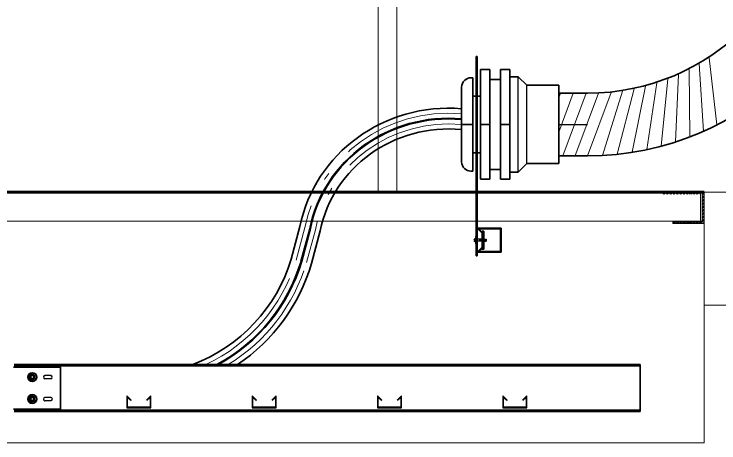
# Model space of a CAD drawing. Extents: x -4160 to -2690, y -474 to 714.
# Drawn here: x -3659.48 to -3643.41, y -332.29 to -322.51 of the extents above; entities that cross this region are included whole.
import ezdxf

# ---------------------------------------------------------------- set-up
doc = ezdxf.new("R2010")
doc.units = 0
doc.header["$LTSCALE"] = 0.56
doc.linetypes.add('DOT_DASHED', pattern=[7.7, 5, -1.2, 0.3, -1.2])
doc.linetypes.add('MEDIUM_DASHED', pattern=[4.5, 3, -1.5])
for name, color, linetype, lineweight in [('10', 7, 'Continuous', 35), ('13', 7, 'Continuous', 13), ('14', 7, 'Continuous', 13), ('24', 7, 'Continuous', 13), ('3', 7, 'Continuous', 13), ('8', 7, 'Continuous', 13), ('9', 7, 'Continuous', 13)]:
    doc.layers.add(name, color=color, linetype=linetype, lineweight=lineweight)

msp = doc.modelspace()

# ---------------------------------------------------------------- linework, layer by layer
at = {"layer": '10', "lineweight": 13}
for p, q in [((-3651.1799, -310.8583), (-3651.1799, -326.5726)), ((-3650.7513, -326.5726), (-3650.7513, -311.2869))]:
    msp.add_line(p, q, dxfattribs=at)
at = {"layer": '10'}
for p, q in [((-3648.9541, -327.5855), (-3648.9541, -327.7469)), ((-3648.9541, -327.5855), (-3648.9441, -327.5855)), ((-3648.9441, -327.5855), (-3648.9441, -327.7469)), ((-3648.9727, -327.6612), (-3648.9856, -327.6612)), ((-3648.9727, -327.6712), (-3648.9856, -327.6712)), ((-3648.9727, -327.6612), (-3648.9727, -327.6712)), ((-3648.9556, -327.6198), (-3648.9556, -327.7126)), ((-3648.9541, -327.7469), (-3648.9441, -327.7469)), ((-3648.8627, -327.6455), (-3648.8627, -327.6869)), ((-3648.8556, -327.6526), (-3648.8556, -327.6798)), ((-3648.8484, -327.6455), (-3648.8484, -327.6869)), ((-3648.8399, -327.6526), (-3648.8399, -327.6798)), ((-3648.8327, -327.6455), (-3648.8327, -327.6869)), ((-3648.8256, -327.6526), (-3648.8256, -327.6798)), ((-3648.817, -327.6455), (-3648.817, -327.6869)), ((-3648.7599, -327.6455), (-3648.7599, -327.6869)), ((-3648.7513, -327.6526), (-3648.7513, -327.6798)), ((-3648.7441, -327.6455), (-3648.7441, -327.6869)), ((-3648.737, -327.6526), (-3648.737, -327.6798)), ((-3648.7284, -327.6455), (-3648.7284, -327.6869)), ((-3648.7213, -327.6526), (-3648.7213, -327.6798)), ((-3648.7141, -327.6455), (-3648.7141, -327.6869)), ((-3659.4913, -330.5583), (-3658.4213, -330.5583)), ((-3658.4213, -331.5155), (-3658.4213, -330.5583)), ((-3659.4913, -331.5155), (-3658.4213, -331.5155))]:
    msp.add_line(p, q, dxfattribs=at)
at = {"layer": '10', "lineweight": 25}
for p, q in [((-3648.8099, -327.6455), (-3648.9213, -327.6455)), ((-3648.8099, -327.6869), (-3648.9213, -327.6869)), ((-3648.767, -327.6455), (-3648.7141, -327.6455)), ((-3648.767, -327.6869), (-3648.7141, -327.6869)), ((-3658.777, -330.7483), (-3658.7713, -330.7483)), ((-3658.6413, -330.7483), (-3658.7713, -330.7483)), ((-3658.6456, -330.7483), (-3658.6413, -330.7483)), ((-3658.7713, -330.8255), (-3658.777, -330.8255)), ((-3658.6413, -330.8255), (-3658.7713, -330.8255)), ((-3658.6413, -330.8255), (-3658.6456, -330.8255)), ((-3658.7713, -331.2483), (-3658.777, -331.2483)), ((-3658.6413, -331.2483), (-3658.7713, -331.2483)), ((-3658.6413, -331.2483), (-3658.637, -331.2483)), ((-3658.777, -331.3255), (-3658.7713, -331.3255))]:
    msp.add_line(p, q, dxfattribs=at)
at = {"layer": '10'}
for points in [[(-3659.0627, -330.7169), (-3659.1227, -330.7526), (-3659.1227, -330.8212), (-3659.0627, -330.8569), (-3659.0027, -330.8212), (-3659.0027, -330.7526)], [(-3659.0627, -331.3569), (-3659.1227, -331.3212), (-3659.1227, -331.2526), (-3659.0627, -331.2169), (-3659.0027, -331.2526), (-3659.0027, -331.3212)]]:
    msp.add_lwpolyline(points, close=True, dxfattribs=at)
at = {"layer": '10', "lineweight": 25}
msp.add_lwpolyline([(-3658.637, -331.3255), (-3658.6413, -331.3255), (-3658.7713, -331.3255)], dxfattribs=at)
at = {"layer": '10'}
for centre, radius in [((-3659.0625, -330.7869), 0.1008), ((-3659.0625, -330.7869), 0.0369), ((-3659.0625, -331.287), 0.1008), ((-3659.0625, -331.287), 0.0369)]:
    msp.add_circle(centre, radius, dxfattribs=at)
for start, end in [(114.34029, 174.97106), (185.02894, 245.65971)]:
    msp.add_arc((-3648.934, -327.6666), 0.0519, start, end, dxfattribs=at)
at = {"layer": '10', "lineweight": 25}
for centre, start, end in [((-3658.7676, -330.7873), 101.60641, 258.39359), ((-3658.6482, -330.7871), 281.60641, 78.39359), ((-3658.7676, -331.287), 101.60641, 258.39359), ((-3658.6435, -331.287), 281.60641, 78.39359)]:
    msp.add_arc(centre, 0.0394, start, end, dxfattribs=at)
at = {"layer": '13'}
for p, q in [((-3643.747, -326.5726), (-3639.1042, -326.5726)), ((-3643.747, -327.2869), (-3643.747, -327.9669)), ((-3643.747, -329.144), (-3630.1756, -329.144))]:
    msp.add_line(p, q, dxfattribs=at)
at = {"layer": '14'}
for p, q in [((-3644.667, -326.6155), (-3644.7099, -326.5726)), ((-3644.6413, -326.6155), (-3644.6841, -326.5726)), ((-3644.5913, -326.6155), (-3644.6341, -326.5726)), ((-3644.5656, -326.6155), (-3644.6084, -326.5726)), ((-3644.5156, -326.6155), (-3644.5584, -326.5726)), ((-3644.4899, -326.6155), (-3644.5327, -326.5726)), ((-3644.4399, -326.6155), (-3644.4827, -326.5726)), ((-3644.4141, -326.6155), (-3644.457, -326.5726)), ((-3644.3641, -326.6155), (-3644.407, -326.5726)), ((-3644.3384, -326.6155), (-3644.3813, -326.5726)), ((-3644.2884, -326.6155), (-3644.3313, -326.5726)), ((-3644.2627, -326.6155), (-3644.3056, -326.5726)), ((-3644.2127, -326.6155), (-3644.2556, -326.5726)), ((-3644.187, -326.6155), (-3644.2299, -326.5726)), ((-3644.137, -326.6155), (-3644.1799, -326.5726)), ((-3644.1113, -326.6155), (-3644.1541, -326.5726)), ((-3644.0613, -326.6155), (-3644.1041, -326.5726)), ((-3644.0356, -326.6155), (-3644.0784, -326.5726)), ((-3643.9856, -326.6155), (-3644.0284, -326.5726)), ((-3643.9599, -326.6155), (-3644.0027, -326.5726)), ((-3643.9099, -326.6155), (-3643.9527, -326.5726)), ((-3643.8841, -326.6155), (-3643.927, -326.5726)), ((-3643.8327, -326.6169), (-3643.877, -326.5726)), ((-3643.8327, -326.5926), (-3643.8513, -326.5726)), ((-3643.7899, -326.614), (-3643.7484, -326.5726)), ((-3643.7899, -326.6383), (-3643.747, -326.5955)), ((-3643.7899, -326.6898), (-3643.747, -326.6469)), ((-3643.7899, -326.714), (-3643.747, -326.6712)), ((-3643.7899, -326.7655), (-3643.747, -326.7226)), ((-3643.7899, -326.7898), (-3643.747, -326.7469)), ((-3643.7899, -326.8412), (-3643.747, -326.7983)), ((-3643.7899, -326.8669), (-3643.747, -326.824)), ((-3643.7899, -326.9169), (-3643.747, -326.874)), ((-3643.7899, -326.9426), (-3643.747, -326.8998)), ((-3643.7899, -326.9926), (-3643.747, -326.9498)), ((-3643.7899, -327.0183), (-3643.747, -326.9755)), ((-3643.7899, -327.0683), (-3643.747, -327.0255)), ((-3643.7899, -327.094), (-3643.747, -327.0512)), ((-3643.7899, -327.144), (-3643.747, -327.1012)), ((-3644.4627, -327.2869), (-3644.4199, -327.244)), ((-3644.437, -327.2869), (-3644.3941, -327.244)), ((-3644.387, -327.2869), (-3644.3441, -327.244)), ((-3644.3613, -327.2869), (-3644.3184, -327.244)), ((-3644.3113, -327.2869), (-3644.2684, -327.244)), ((-3644.2856, -327.2869), (-3644.2427, -327.244)), ((-3644.2356, -327.2869), (-3644.1927, -327.244)), ((-3644.2099, -327.2869), (-3644.167, -327.244)), ((-3644.1599, -327.2869), (-3644.117, -327.244)), ((-3644.1341, -327.2869), (-3644.0913, -327.244)), ((-3644.0841, -327.2869), (-3644.0413, -327.244)), ((-3644.0584, -327.2869), (-3644.0156, -327.244)), ((-3644.0084, -327.2869), (-3643.9656, -327.244)), ((-3643.9827, -327.2869), (-3643.9399, -327.244)), ((-3643.9327, -327.2869), (-3643.8899, -327.244)), ((-3643.907, -327.2869), (-3643.8641, -327.244)), ((-3643.857, -327.2869), (-3643.8141, -327.244)), ((-3643.8313, -327.2869), (-3643.747, -327.2026)), ((-3643.7899, -327.1698), (-3643.747, -327.1269)), ((-3643.7899, -327.2198), (-3643.747, -327.1769)), ((-3643.7813, -327.2869), (-3643.747, -327.2526))]:
    msp.add_line(p, q, dxfattribs=at)
at = {"layer": '24'}
msp.add_line((-3643.747, -327.9669), (-3643.747, -332.2869), dxfattribs=at)
at = {"layer": '3', "lineweight": 35}
for p, q in [((-3648.9441, -323.477), (-3648.9212, -323.477)), ((-3648.9441, -323.477), (-3648.9441, -328.0241)), ((-3648.9212, -323.477), (-3648.9212, -328.0241)), ((-3648.8469, -326.2784), (-3648.8469, -323.7784)), ((-3648.8469, -323.7784), (-3648.6326, -323.7784)), ((-3648.6326, -326.2784), (-3648.6326, -323.7784)), ((-3648.3869, -326.2784), (-3648.3869, -323.7784)), ((-3648.3869, -323.7784), (-3648.1727, -323.7784)), ((-3648.1727, -326.2784), (-3648.1727, -323.7784)), ((-3649.0184, -323.9641), (-3649.0612, -323.9641)), ((-3649.0184, -325.0284), (-3649.0184, -323.9641)), ((-3648.3869, -324.0041), (-3648.6326, -324.0041)), ((-3647.9827, -323.9413), (-3648.1727, -323.9413)), ((-3647.9827, -323.9413), (-3647.7898, -324.1355)), ((-3649.2755, -325.0284), (-3649.2755, -324.1784)), ((-3647.0612, -324.1355), (-3647.7898, -324.1355)), ((-3647.0612, -325.9212), (-3647.0612, -324.1355)), ((-3649.0184, -324.3798), (-3648.9441, -324.3798)), ((-3648.8469, -324.3798), (-3648.9212, -324.3798)), ((-3649.0184, -325.0284), (-3649.2755, -325.0284)), ((-3649.2755, -325.0284), (-3649.2755, -325.8784)), ((-3649.0184, -325.0284), (-3649.0184, -326.0927)), ((-3648.8469, -325.0284), (-3648.6326, -325.0284)), ((-3648.3869, -325.0284), (-3648.1727, -325.0284)), ((-3649.0184, -325.677), (-3648.9441, -325.677)), ((-3649.0184, -325.677), (-3648.9812, -325.677)), ((-3648.8469, -325.677), (-3648.9212, -325.677)), ((-3647.9827, -326.1155), (-3647.7898, -325.9212)), ((-3647.0612, -325.9212), (-3647.7898, -325.9212)), ((-3649.0184, -326.0927), (-3649.0612, -326.0927)), ((-3648.3869, -326.0527), (-3648.6326, -326.0527)), ((-3647.9827, -326.1155), (-3648.1727, -326.1155)), ((-3648.8469, -326.2784), (-3648.6326, -326.2784)), ((-3648.3869, -326.2784), (-3648.1727, -326.2784)), ((-3653.1584, -328.0955), (-3652.9598, -327.3512)), ((-3652.7384, -327.4055), (-3652.9369, -328.1498)), ((-3652.9198, -328.1441), (-3652.7212, -327.3998)), ((-3648.9169, -327.3955), (-3648.8198, -327.4927)), ((-3652.4984, -327.4541), (-3652.6969, -328.1984)), ((-3648.8198, -327.4927), (-3648.8098, -327.4827)), ((-3648.8098, -327.4598), (-3648.7669, -327.4598)), ((-3648.8098, -327.4598), (-3648.8098, -327.8741)), ((-3648.7669, -327.4598), (-3648.7669, -327.8741)), ((-3648.8098, -327.8741), (-3648.7669, -327.8741)), ((-3648.9441, -328.0241), (-3648.9212, -328.0241)), ((-3659.4769, -330.5012), (-3645.2041, -330.5012)), ((-3659.4769, -330.5298), (-3645.2041, -330.5298)), ((-3645.2041, -330.5012), (-3645.2041, -331.5727)), ((-3659.4769, -331.5441), (-3645.2041, -331.5441)), ((-3659.4769, -331.5727), (-3645.2041, -331.5727))]:
    msp.add_line(p, q, dxfattribs=at)
at = {"layer": '3'}
for p, q in [((-3643.4541, -325.0341), (-3643.6298, -323.507)), ((-3643.7612, -325.1812), (-3643.8569, -323.647)), ((-3644.3969, -325.4241), (-3644.3312, -323.8884)), ((-3644.0755, -325.3112), (-3644.0912, -323.7741)), ((-3644.7227, -325.5212), (-3644.5769, -323.9913)), ((-3645.7255, -325.707), (-3645.3427, -324.2184)), ((-3645.3884, -325.6627), (-3645.0841, -324.157)), ((-3645.0541, -325.6012), (-3644.8284, -324.0798)), ((-3647.0612, -325.2012), (-3646.7298, -324.3141)), ((-3647.0612, -324.417), (-3647.0227, -324.3141)), ((-3646.9655, -325.7427), (-3646.4327, -324.3141)), ((-3646.6941, -325.757), (-3646.1569, -324.317)), ((-3646.4055, -325.7427), (-3645.8684, -324.3027)), ((-3646.0655, -325.7341), (-3645.6041, -324.267))]:
    msp.add_line(p, q, dxfattribs=at)
at = {"layer": '3', "lineweight": 25}
for p, q in [((-3647.9827, -326.1155), (-3647.9827, -323.9413)), ((-3647.7898, -325.9212), (-3647.7898, -324.1355)), ((-3647.0612, -325.0284), (-3646.4055, -325.0284))]:
    msp.add_line(p, q, dxfattribs=at)
at = {"layer": '3', "linetype": 'DOT_DASHED'}
for p, q in [((-3652.8498, -327.3784), (-3653.0484, -328.1227)), ((-3652.8084, -328.1712), (-3652.6098, -327.427))]:
    msp.add_line(p, q, dxfattribs=at)
at = {"layer": '3', "linetype": 'MEDIUM_DASHED', "lineweight": 25}
for p, q in [((-3656.3612, -331.2155), (-3656.4584, -331.3127)), ((-3653.5041, -331.2155), (-3653.6012, -331.3127)), ((-3650.6469, -331.2155), (-3650.7441, -331.3127)), ((-3647.7898, -331.2155), (-3647.8869, -331.3127))]:
    msp.add_line(p, q, dxfattribs=at)
at = {"layer": '3', "lineweight": 35}
for points in [[(-3646.4055, -325.7427), (-3647.0612, -325.7427), (-3647.0612, -324.3141), (-3646.4055, -324.3141)], [(-3648.8098, -327.4827), (-3648.8826, -327.4098), (-3648.3884, -327.4098), (-3648.3884, -327.9241), (-3648.8812, -327.9241), (-3648.8098, -327.8527), (-3648.8198, -327.8412), (-3648.9169, -327.9384), (-3648.3741, -327.9384), (-3648.3741, -327.3955), (-3648.9169, -327.3955)]]:
    msp.add_lwpolyline(points, dxfattribs=at)
at = {"layer": '3', "linetype": 'MEDIUM_DASHED', "lineweight": 25}
for points in [[(-3656.4484, -331.3227), (-3656.3755, -331.2498), (-3656.3755, -331.4727), (-3656.8898, -331.4727), (-3656.8898, -331.2512), (-3656.8184, -331.3227), (-3656.8069, -331.3127), (-3656.9041, -331.2155), (-3656.9041, -331.487), (-3656.3612, -331.487), (-3656.3612, -331.2155)], [(-3653.5912, -331.3227), (-3653.5184, -331.2498), (-3653.5184, -331.4727), (-3654.0326, -331.4727), (-3654.0326, -331.2512), (-3653.9612, -331.3227), (-3653.9498, -331.3127), (-3654.0469, -331.2155), (-3654.0469, -331.487), (-3653.5041, -331.487), (-3653.5041, -331.2155)], [(-3650.7341, -331.3227), (-3650.6612, -331.2498), (-3650.6612, -331.4727), (-3651.1755, -331.4727), (-3651.1755, -331.2512), (-3651.1041, -331.3227), (-3651.0926, -331.3127), (-3651.1898, -331.2155), (-3651.1898, -331.487), (-3650.6469, -331.487), (-3650.6469, -331.2155)], [(-3647.8769, -331.3227), (-3647.8041, -331.2498), (-3647.8041, -331.4727), (-3648.3184, -331.4727), (-3648.3184, -331.2512), (-3648.2469, -331.3227), (-3648.2355, -331.3127), (-3648.3327, -331.2155), (-3648.3327, -331.487), (-3647.7898, -331.487), (-3647.7898, -331.2155)]]:
    msp.add_lwpolyline(points, dxfattribs=at)
at = {"layer": '3', "lineweight": 35}
for centre, radius, start, end in [((-3646.4055, -319.2427), 5.0714, 270, 0), ((-3646.4055, -319.2427), 6.5, 270, 0), ((-3649.0612, -324.1784), 0.2143, 90, 180), ((-3649.0612, -325.8784), 0.2143, 180, 270), ((-3656.7338, -327.0114), 3.7358, 290.9087, 343.12921), ((-3656.7338, -327.0114), 3.9644, 298.32253, 343.30376), ((-3656.7338, -327.0114), 3.9789, 298.70774, 343.46052), ((-3656.7338, -327.0114), 4.2075, 303.95938, 343.61674)]:
    msp.add_arc(centre, radius, start, end, dxfattribs=at)
at = {"layer": '3', "linetype": 'DOT_DASHED'}
for radius, start, end in [(3.8501, 294.98462, 343.21765), (4.0932, 301.50524, 343.53952)]:
    msp.add_arc((-3656.7338, -327.0114), radius, start, end, dxfattribs=at)
at = {"layer": '3', "lineweight": 35}
for centre, major_axis, ratio, start_param, end_param in [((-3649.5646, -327.9875), (3.4593, 0), 0.962793, 1.4871343, 2.9493896), ((-3649.5653, -327.9876), (3.2299, 0), 0.960416, 1.480512, 2.9530309), ((-3649.5653, -327.9875), (3.2144, 0), 0.960199, 1.480512, 2.9500097), ((-3649.5661, -327.9876), (2.985, 0), 0.957447, 1.4732826, 2.9537593)]:
    msp.add_ellipse(centre, major_axis=major_axis, ratio=ratio, start_param=start_param, end_param=end_param, dxfattribs=at)
at = {"layer": '3', "linetype": 'DOT_DASHED'}
for centre, major_axis, ratio, start_param, end_param in [((-3649.5649, -327.9876), (3.3446, 0), 0.961634, 1.4841591, 2.9511753), ((-3649.5657, -327.9876), (3.0997, 0), 0.958869, 1.4770367, 2.9518436)]:
    msp.add_ellipse(centre, major_axis=major_axis, ratio=ratio, start_param=start_param, end_param=end_param, dxfattribs=at)
at = {"layer": '8'}
for p, q in [((-3643.8327, -326.5726), (-3643.8327, -326.6155)), ((-3643.747, -326.5726), (-3643.7899, -326.5726)), ((-3643.7899, -326.5726), (-3643.7899, -327.244)), ((-3643.747, -326.5726), (-3643.7899, -326.5726)), ((-3643.7899, -327.244), (-3644.4613, -327.244)), ((-3644.4613, -327.244), (-3644.4613, -327.2869)), ((-3643.747, -327.2869), (-3644.4613, -327.2869))]:
    msp.add_line(p, q, dxfattribs=at)
at = {"layer": '9', "lineweight": 60}
msp.add_line((-3668.1756, -326.5726), (-3643.747, -326.5726), dxfattribs=at)
at = {"layer": '9'}
for p, q in [((-3643.8327, -326.6155), (-3643.8327, -327.2298)), ((-3643.747, -326.5726), (-3643.747, -327.2869)), ((-3668.0898, -327.2298), (-3643.747, -327.2298)), ((-3668.1756, -332.2869), (-3643.747, -332.2869))]:
    msp.add_line(p, q, dxfattribs=at)

doc.saveas('drawing.dxf')
